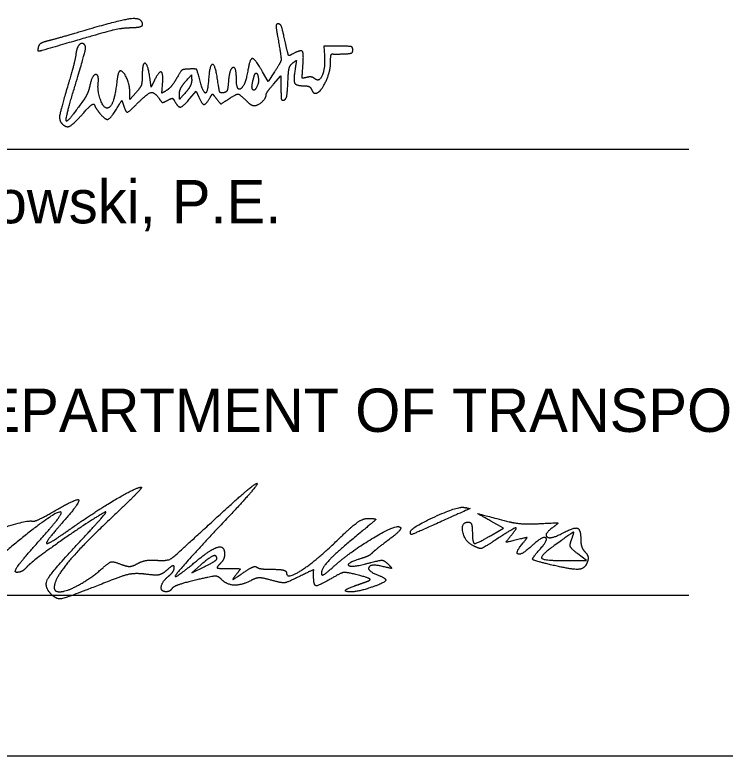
# Model space of a CAD drawing. Extents: x 0 to 34, y -6.2 to 22.
# Drawn here: x 27.428 to 29.722, y 0.5 to 2.894 of the extents above; entities that cross this region are included whole.
import ezdxf

# ---------------------------------------------------------------- set-up
doc = ezdxf.new("R2010")
doc.units = 0
for name, color, linetype in [('SH_Border', 7, 'Continuous'), ('SH_Data', 7, 'Continuous'), ('SH_Text', 7, 'Continuous')]:
    doc.layers.add(name, color=color, linetype=linetype)

msp = doc.modelspace()

# ---------------------------------------------------------------- linework, layer by layer
at = {"layer": 'SH_Border'}
msp.add_lwpolyline([(2, 21.5), (33.5, 21.5), (33.5, 0.5), (2, 0.5)], close=True, dxfattribs=at)
at = {"layer": 'SH_Data'}
for p, q in [((26.104, 2.4607), (29.604, 2.4607)), ((26.104, 1.0203), (29.604, 1.0203))]:
    msp.add_line(p, q, dxfattribs=at)
at = {"layer": 'SH_Text'}
for p, q in [((27.5048, 2.7891), (27.5048, 2.7891)), ((28.7055, 1.2245), (28.7055, 1.2245)), ((28.0805, 1.1375), (28.0805, 1.1375)), ((29.158, 1.1183), (29.158, 1.1183))]:
    msp.add_line(p, q, dxfattribs=at)
for points in [[(28.4727, 2.7928), (28.4258, 2.7928), (28.428, 2.7627)], [(28.2665, 2.7098), (28.2459, 2.6786), (28.2285, 2.7097)], [(27.8794, 2.683), (27.8684, 2.6608), (27.864, 2.6922)], [(28.2636, 2.67), (28.2876, 2.6974), (28.2876, 2.6564)], [(27.8198, 2.6432), (27.8001, 2.6208), (27.7998, 2.6432)], [(27.9938, 2.6242), (28.0135, 2.6476), (28.0224, 2.6282)], [(28.9693, 1.215), (29.0057, 1.2365), (28.965, 1.2594)], [(29.218, 1.1314), (29.2743, 1.1315), (29.2456, 1.1536)], [(28.0288, 1.1178), (27.9993, 1.0922), (28.0399, 1.1119)]]:
    msp.add_lwpolyline(points, dxfattribs=at)
for points in [[(27.6438, 2.8413), (27.7692, 2.8786), (27.8396, 2.886), (27.8396, 2.8619)], [(27.8013, 2.8516), (27.7694, 2.8507), (27.7166, 2.8372), (27.5168, 2.7788)], [(27.8396, 2.8619), (27.8395, 2.8565), (27.8238, 2.8523), (27.8013, 2.8516)], [(28.2782, 2.8648), (28.2724, 2.8648), (28.2715, 2.8537), (28.2756, 2.8308)], [(28.307, 2.7826), (28.2926, 2.8464), (28.2861, 2.8648), (28.2782, 2.8648)], [(27.5356, 2.8106), (27.551, 2.8144), (27.5997, 2.8282), (27.6438, 2.8413)], [(28.2756, 2.8308), (28.2889, 2.7559), (28.2878, 2.742), (28.2665, 2.7098)], [(27.5048, 2.7891), (27.5065, 2.7982), (27.5182, 2.8064), (27.5356, 2.8106)], [(27.6534, 2.7976), (27.6446, 2.8064), (27.6273, 2.7874), (27.6256, 2.7672)], [(27.5168, 2.7788), (27.5056, 2.7756), (27.5026, 2.7781), (27.5048, 2.7891)], [(27.615, 2.639), (27.6497, 2.7545), (27.6588, 2.7922), (27.6534, 2.7976)], [(28.3286, 2.7694), (28.3139, 2.7615), (28.3114, 2.763), (28.307, 2.7826)], [(28.3583, 2.7251), (28.3618, 2.7687), (28.3527, 2.7823), (28.3286, 2.7694)], [(28.5196, 2.7808), (28.5196, 2.7901), (28.509, 2.7928), (28.4727, 2.7928)], [(28.4896, 2.7678), (28.5105, 2.7685), (28.5196, 2.7724), (28.5196, 2.7808)], [(27.6256, 2.7672), (27.6247, 2.7569), (27.6131, 2.7118), (27.5998, 2.6669)], [(28.428, 2.7627), (28.4308, 2.7226), (28.4115, 2.6756), (28.3971, 2.6875)], [(28.4476, 2.7395), (28.4476, 2.7556), (28.4503, 2.7684), (28.4536, 2.7678)], [(28.4536, 2.7678), (28.4569, 2.7673), (28.4731, 2.7673), (28.4896, 2.7678)], [(27.864, 2.6922), (27.8579, 2.7356), (27.8396, 2.7399), (27.8396, 2.6979)], [(28.0836, 2.6804), (28.0766, 2.7314), (28.0576, 2.7359), (28.054, 2.6874)], [(28.2285, 2.7097), (28.205, 2.7515), (28.1872, 2.7541), (28.1811, 2.7165)], [(28.3099, 2.6747), (28.3115, 2.7114), (28.3162, 2.7307), (28.3252, 2.7381)], [(28.3252, 2.7381), (28.3369, 2.7477), (28.3377, 2.7457), (28.3332, 2.7173)], [(28.399, 2.6408), (28.4137, 2.6408), (28.4476, 2.7096), (28.4476, 2.7395)], [(27.7685, 2.7128), (27.7648, 2.7128), (27.7597, 2.6955), (27.7572, 2.6744)], [(27.7998, 2.6432), (27.7995, 2.6676), (27.7792, 2.7128), (27.7685, 2.7128)], [(27.9052, 2.6696), (27.9081, 2.7058), (27.8942, 2.713), (27.8794, 2.683)], [(27.9916, 2.719), (27.9722, 2.7185), (27.9638, 2.7124), (27.9508, 2.6891)], [(28.0254, 2.6842), (28.0167, 2.7166), (28.0138, 2.7197), (27.9916, 2.719)], [(28.1436, 2.6888), (28.1436, 2.7282), (28.121, 2.7194), (28.118, 2.6789)], [(28.1811, 2.7165), (28.173, 2.6668), (28.1436, 2.645), (28.1436, 2.6888)], [(28.2045, 2.7039), (28.2101, 2.7105), (28.2171, 2.6803), (28.2127, 2.6688)], [(28.3332, 2.7173), (28.3273, 2.6812), (28.3369, 2.6648), (28.3637, 2.6648)], [(28.3711, 2.692), (28.3569, 2.6883), (28.3557, 2.6914), (28.3583, 2.7251)], [(27.6973, 2.6711), (27.7006, 2.7029), (27.6776, 2.6993), (27.6709, 2.667)], [(27.8396, 2.6979), (27.8396, 2.675), (27.8338, 2.6592), (27.8198, 2.6432)], [(27.9508, 2.6891), (27.9417, 2.673), (27.9273, 2.6555), (27.9186, 2.65)], [(27.9793, 2.6783), (27.9982, 2.6998), (27.9991, 2.7), (27.9993, 2.6832)], [(27.9993, 2.6832), (27.9994, 2.6736), (27.9907, 2.6556), (27.9798, 2.6432)], [(28.054, 2.6874), (28.0507, 2.6423), (28.037, 2.6408), (28.0254, 2.6842)], [(28.1965, 2.6788), (28.1994, 2.6909), (28.203, 2.7022), (28.2045, 2.7039)], [(28.3971, 2.6875), (28.3914, 2.6922), (28.3797, 2.6943), (28.3711, 2.692)], [(27.5998, 2.6669), (27.5757, 2.5859), (27.5707, 2.5524), (27.5809, 2.5421)], [(27.6709, 2.667), (27.668, 2.6528), (27.66, 2.633), (27.653, 2.623)], [(27.7259, 2.5928), (27.7147, 2.5928), (27.6948, 2.6472), (27.6973, 2.6711)], [(27.7572, 2.6744), (27.7523, 2.6324), (27.7371, 2.5928), (27.7259, 2.5928)], [(27.9186, 2.65), (27.9038, 2.6408), (27.9029, 2.6421), (27.9052, 2.6696)], [(27.9598, 2.6383), (27.9597, 2.648), (27.9684, 2.666), (27.9793, 2.6783)], [(28.1024, 2.6424), (28.0921, 2.6405), (28.088, 2.6488), (28.0836, 2.6804)], [(28.118, 2.6789), (28.1163, 2.655), (28.1117, 2.6442), (28.1024, 2.6424)], [(28.2127, 2.6688), (28.2044, 2.6472), (28.191, 2.6555), (28.1965, 2.6788)], [(28.2396, 2.635), (28.2396, 2.6392), (28.2504, 2.655), (28.2636, 2.67)], [(28.2976, 2.6188), (28.3039, 2.6209), (28.3084, 2.6415), (28.3099, 2.6747)], [(28.3637, 2.6648), (28.3737, 2.6648), (28.3839, 2.6594), (28.3865, 2.6528)], [(27.653, 2.623), (27.6009, 2.5483), (27.5893, 2.5532), (27.615, 2.639)], [(27.8278, 2.6115), (27.8578, 2.6415), (27.8786, 2.6452), (27.894, 2.6235)], [(27.9798, 2.6432), (27.9609, 2.6218), (27.9601, 2.6216), (27.9598, 2.6383)], [(28.0569, 2.624), (28.0661, 2.6387), (28.0667, 2.6387), (28.0799, 2.6224)], [(28.1165, 2.621), (28.1432, 2.6387), (28.1545, 2.6378), (28.176, 2.6163)], [(28.2009, 2.6008), (28.2126, 2.6008), (28.2396, 2.6246), (28.2396, 2.635)], [(28.2876, 2.6564), (28.2876, 2.6272), (28.2904, 2.6164), (28.2976, 2.6188)], [(28.3865, 2.6528), (28.389, 2.6462), (28.3946, 2.6408), (28.399, 2.6408)], [(27.7587, 2.5933), (27.773, 2.6169), (27.7743, 2.6174), (27.7793, 2.6016)], [(27.7793, 2.6016), (27.7867, 2.5784), (27.7968, 2.5805), (27.8278, 2.6115)], [(27.894, 2.6235), (27.9026, 2.6115), (27.9076, 2.6104), (27.9212, 2.6177)], [(27.9212, 2.6177), (27.9346, 2.6248), (27.9393, 2.6241), (27.9451, 2.6137)], [(27.9451, 2.6137), (27.9559, 2.5945), (27.9718, 2.598), (27.9938, 2.6242)], [(28.0224, 2.6282), (28.033, 2.6049), (28.0441, 2.6035), (28.0569, 2.624)], [(28.0799, 2.6224), (28.0934, 2.6057), (28.0937, 2.6057), (28.1165, 2.621)], [(28.176, 2.6163), (28.1846, 2.6078), (28.1958, 2.6008), (28.2009, 2.6008)], [(27.648, 2.5748), (27.6679, 2.5971), (27.6832, 2.6087), (27.6853, 2.6029)], [(27.6853, 2.6029), (27.6872, 2.5975), (27.6952, 2.5852), (27.7029, 2.5756)], [(27.7029, 2.5756), (27.7205, 2.5539), (27.7382, 2.5595), (27.7587, 2.5933)], [(27.5809, 2.5421), (27.5943, 2.5288), (27.6168, 2.5398), (27.648, 2.5748)], [(27.6087, 1.2346), (27.6892, 1.2912), (27.8205, 1.3685), (27.8362, 1.3685)], [(27.8362, 1.3685), (27.8411, 1.3685), (27.7998, 1.3258), (27.7444, 1.2738)], [(28.063, 1.255), (28.1379, 1.3241), (28.204, 1.3807), (28.2097, 1.3808)], [(28.2097, 1.3808), (28.2154, 1.3809), (28.1634, 1.3207), (28.0941, 1.2471)], [(27.5497, 1.2881), (27.6285, 1.3343), (27.6407, 1.321), (27.5815, 1.2537)], [(28.7055, 1.2245), (28.7055, 1.2369), (28.8584, 1.3072), (28.8773, 1.3036)], [(28.8773, 1.3036), (28.898, 1.2995), (28.8987, 1.2999), (28.7771, 1.2453)], [(27.5778, 1.2879), (27.5682, 1.2975), (27.3584, 1.1306), (27.2805, 1.0513)], [(27.718, 1.2874), (27.669, 1.2596), (27.4807, 1.1274), (27.4674, 1.1115)], [(27.4841, 1.2589), (27.4896, 1.2571), (27.5192, 1.2702), (27.5497, 1.2881)], [(27.5, 1.1875), (27.5463, 1.2392), (27.5813, 1.2844), (27.5778, 1.2879)], [(27.7444, 1.2738), (27.6448, 1.18), (27.5555, 1.0719), (27.5555, 1.0449)], [(27.6529, 1.2085), (27.699, 1.2577), (27.7284, 1.2933), (27.718, 1.2874)], [(28.965, 1.2594), (28.9222, 1.2835), (28.9212, 1.2836), (29.0243, 1.2572)], [(27.2807, 1.1903), (27.281, 1.2009), (27.4683, 1.2641), (27.4841, 1.2589)], [(27.5815, 1.2537), (27.5535, 1.2219), (27.5305, 1.1922), (27.5305, 1.1878)], [(27.888, 1.1326), (27.9214, 1.1298), (27.9449, 1.1462), (28.063, 1.255)], [(28.0941, 1.2471), (27.9646, 1.1096), (27.9325, 1.0623), (28.0146, 1.1301)], [(28.4712, 1.1988), (28.5164, 1.2426), (28.5535, 1.2683), (28.5712, 1.2679)], [(28.5712, 1.2679), (28.5955, 1.2674), (28.5917, 1.2611), (28.543, 1.221)], [(28.7771, 1.2453), (28.7145, 1.2172), (28.7055, 1.2146), (28.7055, 1.2245)], [(28.9066, 1.1804), (28.8801, 1.1946), (28.8691, 1.256), (28.893, 1.256)], [(28.893, 1.256), (28.8999, 1.256), (28.9055, 1.2419), (28.9055, 1.2247)], [(29.0243, 1.2572), (29.0449, 1.2519), (29.0899, 1.2491), (29.1243, 1.2511)], [(29.1243, 1.2511), (29.1792, 1.2541), (29.184, 1.2525), (29.1642, 1.2377)], [(27.5305, 1.1878), (27.5305, 1.1833), (27.5657, 1.2044), (27.6087, 1.2346)], [(28.543, 1.221), (28.469, 1.1601), (28.418, 1.1066), (28.418, 1.0898)], [(28.4524, 1.1076), (28.506, 1.1564), (28.653, 1.2464), (28.6699, 1.2408)], [(28.6699, 1.2408), (28.6783, 1.238), (28.663, 1.2193), (28.6359, 1.199)], [(28.9055, 1.2247), (28.9055, 1.1879), (28.9198, 1.1857), (28.9693, 1.215)], [(29.029, 1.2101), (29.0533, 1.2397), (29.0376, 1.236), (28.9813, 1.1987)], [(29.1642, 1.2377), (29.1353, 1.2162), (29.1583, 1.1999), (29.192, 1.2179)], [(29.2258, 1.1992), (29.2357, 1.2249), (29.2275, 1.2219), (29.1649, 1.1763)], [(29.192, 1.2179), (29.2322, 1.2394), (29.2555, 1.2337), (29.2555, 1.2022)], [(27.5458, 1.0229), (27.5206, 1.0481), (27.5495, 1.0982), (27.6529, 1.2085)], [(28.3055, 1.092), (28.3055, 1.0691), (28.4008, 1.1306), (28.4712, 1.1988)], [(28.6359, 1.199), (28.6089, 1.1789), (28.584, 1.1589), (28.5805, 1.1546)], [(28.9813, 1.1987), (28.9412, 1.1722), (28.928, 1.169), (28.9066, 1.1804)], [(29.0484, 1.1984), (29.0153, 1.1902), (29.0134, 1.1913), (29.029, 1.2101)], [(29.0684, 1.1877), (29.0831, 1.2053), (29.0808, 1.2065), (29.0484, 1.1984)], [(29.1223, 1.1663), (29.1528, 1.2), (29.1311, 1.2109), (29.0971, 1.1789)], [(29.2456, 1.1536), (29.2252, 1.1693), (29.2194, 1.1826), (29.2258, 1.1992)], [(29.2555, 1.2022), (29.2555, 1.1864), (29.2619, 1.1671), (29.2697, 1.1593)], [(27.4341, 1.0935), (27.4239, 1.0935), (27.4527, 1.1347), (27.5, 1.1875)], [(28.0146, 1.1301), (28.0631, 1.17), (28.1055, 1.1803), (28.1055, 1.1522)], [(29.0971, 1.1789), (29.0652, 1.149), (29.0422, 1.156), (29.0684, 1.1877)], [(29.1649, 1.1763), (29.1222, 1.1452), (29.1386, 1.1313), (29.218, 1.1314)], [(28.1055, 1.1522), (28.1055, 1.1433), (28.0988, 1.1292), (28.0905, 1.121)], [(28.5805, 1.1546), (28.5771, 1.1503), (28.5616, 1.1429), (28.5462, 1.1381)], [(29.158, 1.1183), (29.1033, 1.1313), (29.0976, 1.1389), (29.1223, 1.1663)], [(29.2697, 1.1593), (29.2775, 1.1515), (29.2805, 1.1363), (29.2764, 1.1256)], [(27.713, 1.1085), (27.7333, 1.1265), (27.7462, 1.1291), (27.7699, 1.1201)], [(27.825, 1.1222), (27.8383, 1.1297), (27.8667, 1.1344), (27.888, 1.1326)], [(28.0805, 1.1375), (28.0805, 1.151), (28.0565, 1.1418), (28.0288, 1.1178)], [(28.0399, 1.1119), (28.0623, 1.1227), (28.0805, 1.1343), (28.0805, 1.1375)], [(28.5462, 1.1381), (28.4966, 1.1226), (28.5161, 1.1089), (28.568, 1.1228)], [(28.568, 1.1228), (28.6063, 1.133), (28.6216, 1.1324), (28.6336, 1.1201)], [(29.2764, 1.1256), (29.2683, 1.1045), (29.2271, 1.1019), (29.158, 1.1183)], [(27.4674, 1.1115), (27.4592, 1.1016), (27.4442, 1.0935), (27.4341, 1.0935)], [(27.5736, 1.031), (27.5953, 1.031), (27.6767, 1.0762), (27.713, 1.1085)], [(27.7699, 1.1201), (27.7901, 1.1124), (27.8089, 1.1131), (27.825, 1.1222)], [(27.9205, 1.1019), (27.9048, 1.0877), (27.8836, 1.0833), (27.851, 1.0875)], [(27.943, 1.1094), (27.943, 1.1165), (27.9329, 1.1131), (27.9205, 1.1019)], [(27.9243, 1.081), (27.9346, 1.0895), (27.943, 1.1023), (27.943, 1.1094)], [(28.0905, 1.121), (28.0789, 1.1093), (28.0848, 1.106), (28.1171, 1.106)], [(28.1171, 1.106), (28.1546, 1.106), (28.157, 1.1039), (28.1415, 1.0846)], [(28.1632, 1.0905), (28.1846, 1.1055), (28.2053, 1.1145), (28.2093, 1.1106)], [(28.2093, 1.1106), (28.2132, 1.1067), (28.2364, 1.1035), (28.261, 1.1035)], [(28.261, 1.1035), (28.2855, 1.1035), (28.3055, 1.0983), (28.3055, 1.092)], [(28.393, 1.0794), (28.393, 1.1023), (28.392, 1.1023), (28.3458, 1.0795)], [(28.418, 1.0898), (28.418, 1.0824), (28.4335, 1.0904), (28.4524, 1.1076)], [(28.6149, 1.1127), (28.5782, 1.1218), (28.5649, 1.0987), (28.5993, 1.0855)], [(28.6336, 1.1201), (28.6463, 1.1073), (28.6427, 1.1058), (28.6149, 1.1127)], [(27.851, 1.0875), (27.8217, 1.0912), (27.7819, 1.0848), (27.7454, 1.0704)], [(27.9173, 1.031), (27.8989, 1.031), (27.9035, 1.0637), (27.9243, 1.081)], [(28.096, 1.0706), (28.0848, 1.0817), (28.0648, 1.0812), (28.0116, 1.0684)], [(28.1415, 1.0846), (28.1294, 1.0696), (28.1359, 1.0713), (28.1632, 1.0905)], [(28.3458, 1.0795), (28.3085, 1.061), (28.2899, 1.0586), (28.2567, 1.0681)], [(28.455, 1.0764), (28.4099, 1.0498), (28.393, 1.0506), (28.393, 1.0794)], [(28.5382, 1.0844), (28.4993, 1.0943), (28.4826, 1.0927), (28.455, 1.0764)], [(28.568, 1.0652), (28.5794, 1.0693), (28.5677, 1.0769), (28.5382, 1.0844)], [(28.5993, 1.0855), (28.6298, 1.0738), (28.6209, 1.0589), (28.5742, 1.0434)], [(27.7454, 1.0704), (27.5994, 1.0127), (27.5643, 1.0043), (27.5458, 1.0229)], [(28.0116, 1.0684), (27.9733, 1.0592), (27.939, 1.047), (27.9355, 1.0413)], [(28.1923, 1.068), (28.1615, 1.0516), (28.1137, 1.0528), (28.096, 1.0706)], [(28.2567, 1.0681), (28.2299, 1.0758), (28.2068, 1.0758), (28.1923, 1.068)], [(28.5243, 1.0495), (28.538, 1.0544), (28.5577, 1.0614), (28.568, 1.0652)], [(27.5555, 1.0449), (27.5555, 1.0372), (27.5637, 1.031), (27.5736, 1.031)], [(27.9355, 1.0413), (27.932, 1.0356), (27.9238, 1.031), (27.9173, 1.031)], [(28.5742, 1.0434), (28.5276, 1.028), (28.4803, 1.0338), (28.5243, 1.0495)]]:
    msp.add_open_spline(points, degree=2, dxfattribs=at)

# ---------------------------------------------------------------- texts
for s, p in [('Anthony C. Turowski, P.E.', (26.104, 2.2207)), ('DIRECTOR, DEPARTMENT OF TRANSPORTATION', (26.104, 1.5471))]:
    msp.add_text(s, height=0.14, dxfattribs=at).set_placement(p)

doc.saveas('drawing.dxf')
